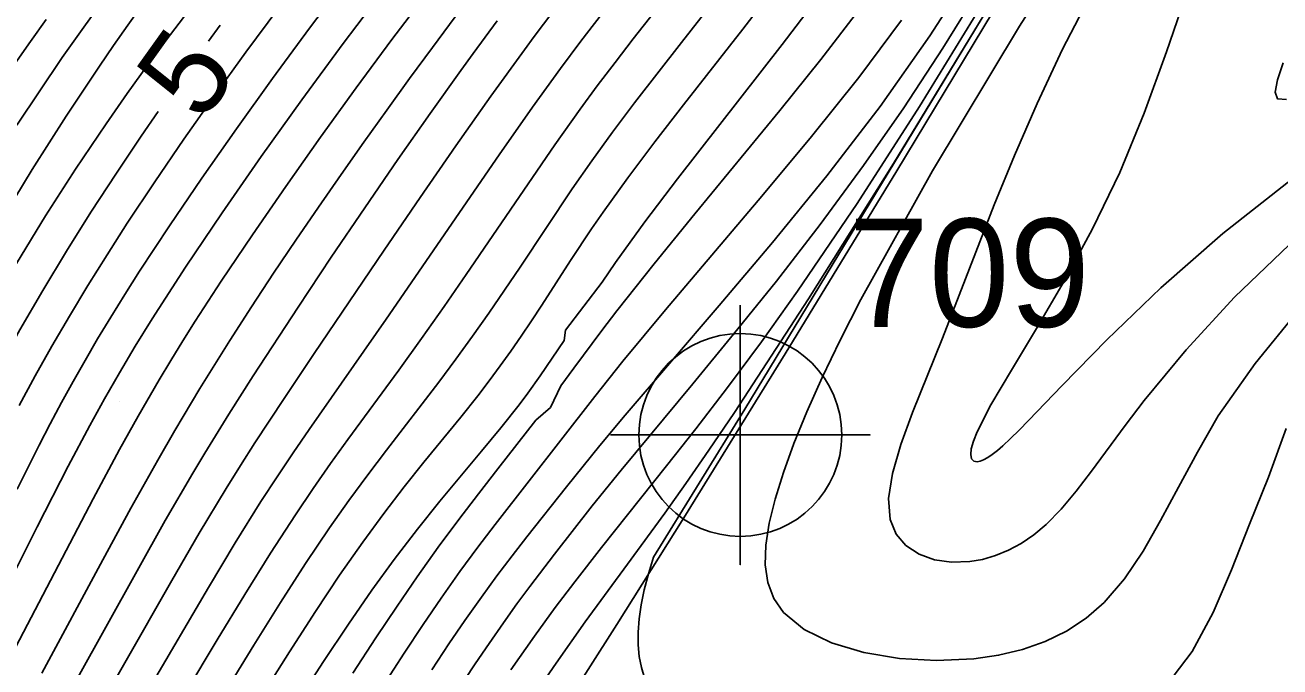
# Model space of a CAD drawing. Extents: x 2602990 to 2605851, y 618069 to 619180.
# Drawn here: x 2603807.83 to 2603836.82, y 618303.87 to 618318.71 of the extents above; entities that cross this region are included whole.
import ezdxf

# ---------------------------------------------------------------- set-up
doc = ezdxf.new("R2010")
doc.units = 0
for name, color, linetype in [('DTM Contours Major', 7, 'Continuous'), ('DTM Contours Minor', 7, 'Continuous'), ('DTM Contours Minor Text', 7, 'Continuous'), ('Exist DTM Breakline', 7, 'Continuous'), ('Exist DTM Breakline Cogo Number', 7, 'Continuous'), ('Exist DTM Breakline Cogo Point CELL', 7, 'Continuous'), ('Exist DTM QL2 LIDAR Elevation Point', 7, 'Continuous')]:
    doc.layers.add(name, color=color, linetype=linetype)

# ---------------------------------------------------------------- blocks, each defined once
blk = doc.blocks.new('EXIST DTM BREAKLINE COGO POINT')
at = {"layer": 'Exist DTM Breakline Cogo Point CELL'}
blk.add_lwpolyline([(0, 0.06), (0, -0.06), (0, 0), (0.06, 0), (-0.06, 0)], dxfattribs=at)
blk.add_circle((0, 0), 0.04688, dxfattribs=at)

msp = doc.modelspace()

# ---------------------------------------------------------------- linework, layer by layer
at = {"layer": 'DTM Contours Major'}
for points in [[(2603818.306, 618319.608), (2603818.288, 618319.584), (2603817.765, 618318.897), (2603817.239, 618318.192), (2603816.711, 618317.473), (2603816.184, 618316.742), (2603815.657, 618316.003), (2603815.134, 618315.258), (2603814.607, 618314.499), (2603814.086, 618313.737), (2603813.57, 618312.97), (2603813.061, 618312.196), (2603812.558, 618311.415), (2603811.867, 618310.307), (2603811.284, 618309.333), (2603810.891, 618308.654), (2603810.271, 618307.542), (2603809.624, 618306.349), (2603808.211, 618303.726)], [(2603829.074, 618318.982), (2603828.734, 618318.46), (2603827.584, 618316.826), (2603826.354, 618315.224), (2603825.098, 618313.681), (2603823.867, 618312.226), (2603822.714, 618310.885), (2603821.691, 618309.688), (2603821.108, 618308.986), (2603820.339, 618308.036), (2603819.419, 618306.878), (2603819.079, 618306.439), (2603818.731, 618305.977), (2603818.37, 618305.482), (2603817.989, 618304.94), (2603817.621, 618304.401), (2603817.226, 618303.806)], [(2603836.896, 618317.835), (2603836.762, 618317.44), (2603836.711, 618317.162), (2603836.763, 618317.008), (2603836.973, 618316.987)]]:
    msp.add_lwpolyline(points, dxfattribs=at)
at = {"layer": 'DTM Contours Minor'}
for points in [[(2603837.252, 618333.469), (2603836.792, 618332.49), (2603835.786, 618330.268), (2603835.217, 618329.026), (2603834.589, 618327.697), (2603833.891, 618326.283), (2603832.695, 618324.007), (2603831.364, 618321.619), (2603829.946, 618319.2), (2603828.492, 618316.829), (2603827.052, 618314.587), (2603825.675, 618312.555), (2603824.84, 618311.386), (2603824.055, 618310.329), (2603823.323, 618309.376), (2603822.648, 618308.518), (2603821.144, 618306.635), (2603820.527, 618305.841), (2603820.077, 618305.243), (2603819.596, 618304.581), (2603819.053, 618303.8)], [(2603823.564, 618302.222), (2603823.265, 618302.353), (2603822.497, 618302.993), (2603822.354, 618303.187), (2603822.235, 618303.396), (2603822.139, 618303.618), (2603822.067, 618303.857), (2603822.019, 618304.111), (2603821.995, 618304.382), (2603821.994, 618304.672), (2603822.018, 618304.98), (2603822.065, 618305.307), (2603822.135, 618305.653), (2603822.228, 618306.021), (2603822.344, 618306.409), (2603824.457, 618309.828), (2603833.096, 618324.095), (2603835.905, 618328.28), (2603838.752, 618332.009)], [(2603837.375, 618331.237), (2603835.493, 618327.972), (2603833.188, 618324.049), (2603830.624, 618319.746), (2603827.969, 618315.339), (2603825.389, 618311.105), (2603823.05, 618307.321), (2603821.5, 618304.852), (2603818.691, 618300.432)], [(2603832.371, 618322.992), (2603832.019, 618322.38), (2603829.964, 618318.912), (2603827.891, 618315.508), (2603825.931, 618312.383), (2603824.216, 618309.75), (2603823.629, 618308.883), (2603823.094, 618308.113), (2603822.607, 618307.427), (2603821.748, 618306.247), (2603820.769, 618304.909), (2603820.096, 618303.958), (2603819.451, 618303.016)], [(2603837.224, 618312.087), (2603836.247, 618310.885), (2603835.395, 618309.673), (2603834.92, 618308.834), (2603834.478, 618308.023), (2603834.065, 618307.255), (2603833.658, 618306.546), (2603833.232, 618305.91), (2603832.763, 618305.363), (2603832.346, 618304.999), (2603831.889, 618304.699), (2603831.397, 618304.458), (2603830.874, 618304.274), (2603830.322, 618304.141), (2603829.745, 618304.057), (2603828.89, 618304.016), (2603828.031, 618304.065), (2603827.208, 618304.202), (2603826.46, 618304.427), (2603825.827, 618304.737), (2603825.348, 618305.132), (2603825.125, 618305.455), (2603824.987, 618305.82), (2603824.929, 618306.229), (2603824.942, 618306.686), (2603825.021, 618307.192), (2603825.158, 618307.751), (2603825.348, 618308.364), (2603825.591, 618309.034), (2603825.89, 618309.766), (2603826.247, 618310.563), (2603826.663, 618311.427), (2603827.141, 618312.364), (2603828.793, 618315.341), (2603830.802, 618318.681), (2603833.027, 618322.162)], [(2603837.089, 618315.138), (2603835.504, 618313.893), (2603834.072, 618312.633), (2603832.824, 618311.435), (2603831.788, 618310.378), (2603831.011, 618309.564), (2603830.795, 618309.343), (2603830.599, 618309.149), (2603830.422, 618308.985), (2603830.293, 618308.875), (2603830.176, 618308.784), (2603830.069, 618308.712), (2603829.975, 618308.66), (2603829.893, 618308.627), (2603829.823, 618308.614), (2603829.746, 618308.629), (2603829.696, 618308.684), (2603829.677, 618308.779), (2603829.69, 618308.914), (2603829.738, 618309.089), (2603829.822, 618309.304), (2603830.144, 618309.927), (2603830.617, 618310.73), (2603831.196, 618311.691), (2603831.836, 618312.787), (2603832.492, 618313.998), (2603833.12, 618315.3), (2603833.685, 618316.671), (2603834.202, 618318.089), (2603835.183, 618320.967)], [(2603837.036, 618313.629), (2603835.773, 618312.418), (2603834.652, 618311.202), (2603833.688, 618310.033), (2603833.247, 618309.452), (2603832.47, 618308.396), (2603832.114, 618307.932), (2603831.766, 618307.52), (2603831.417, 618307.165), (2603831.132, 618306.927), (2603830.841, 618306.727), (2603830.547, 618306.566), (2603830.249, 618306.443), (2603829.951, 618306.356), (2603829.654, 618306.304), (2603829.236, 618306.291), (2603828.84, 618306.349), (2603828.483, 618306.477), (2603828.181, 618306.674), (2603827.952, 618306.942), (2603827.813, 618307.28), (2603827.779, 618307.766), (2603827.87, 618308.344), (2603828.063, 618309.009), (2603828.334, 618309.755), (2603829.022, 618311.474), (2603829.792, 618313.463), (2603830.219, 618314.551), (2603830.689, 618315.697), (2603831.212, 618316.898), (2603831.799, 618318.153), (2603832.948, 618320.367)], [(2603815.269, 618319.793), (2603814.401, 618318.639), (2603813.544, 618317.473), (2603812.71, 618316.311), (2603811.913, 618315.17), (2603811.163, 618314.066), (2603810.475, 618313.017), (2603810.132, 618312.48), (2603809.809, 618311.959), (2603809.504, 618311.453), (2603809.213, 618310.957), (2603808.936, 618310.469), (2603808.669, 618309.985), (2603808.407, 618309.491), (2603808.151, 618308.995), (2603807.646, 618307.979)], [(2603816.122, 618319.54), (2603815.175, 618318.282), (2603814.222, 618316.982), (2603813.283, 618315.669), (2603812.38, 618314.369), (2603811.534, 618313.109), (2603810.767, 618311.918), (2603810.374, 618311.283), (2603810.007, 618310.67), (2603809.66, 618310.067), (2603809.32, 618309.454), (2603808.82, 618308.512), (2603808.107, 618307.111), (2603806.923, 618304.748)], [(2603809.826, 618319.561), (2603808.686, 618317.958), (2603807.639, 618316.396)], [(2603822.747, 618319.498), (2603821.878, 618318.391), (2603821.458, 618317.848), (2603821.049, 618317.307), (2603820.652, 618316.767), (2603820.071, 618315.943), (2603818.022, 618312.943), (2603817.509, 618312.204), (2603816.989, 618311.465), (2603816.461, 618310.731), (2603815.286, 618309.126), (2603814.887, 618308.571), (2603814.482, 618307.994), (2603814.072, 618307.388), (2603813.499, 618306.503), (2603812.902, 618305.543), (2603812.269, 618304.497), (2603810.843, 618302.113)], [(2603824.11, 618319.739), (2603822.994, 618318.304), (2603821.911, 618316.911), (2603821.4, 618316.235), (2603820.919, 618315.573), (2603820.467, 618314.92), (2603819.266, 618313.113), (2603818.907, 618312.581), (2603818.541, 618312.05), (2603818.167, 618311.519), (2603817.783, 618310.988), (2603817.387, 618310.455), (2603816.175, 618308.879), (2603815.747, 618308.315), (2603815.309, 618307.719), (2603814.859, 618307.083), (2603814.307, 618306.26), (2603813.728, 618305.36), (2603813.111, 618304.372), (2603810.917, 618300.789)], [(2603825.081, 618319.493), (2603824.409, 618318.616), (2603823.041, 618316.865), (2603822.379, 618316.01), (2603821.754, 618315.181), (2603821.182, 618314.387), (2603820.918, 618314.002), (2603820.432, 618313.265), (2603819.767, 618312.231), (2603819.53, 618311.871), (2603819.292, 618311.519), (2603819.051, 618311.172), (2603818.804, 618310.828), (2603818.549, 618310.485), (2603818.285, 618310.139), (2603817.893, 618309.646), (2603817.044, 618308.601), (2603816.59, 618308.032), (2603816.118, 618307.419), (2603815.629, 618306.754), (2603815.096, 618305.989), (2603814.536, 618305.148), (2603813.938, 618304.219), (2603813.29, 618303.194)], [(2603829.9, 618319.588), (2603829.033, 618318.177), (2603828.132, 618316.799), (2603827.203, 618315.462), (2603826.197, 618314.096), (2603825.186, 618312.792), (2603824.197, 618311.562), (2603823.253, 618310.416), (2603821.6, 618308.423), (2603820.934, 618307.598), (2603820.057, 618306.479), (2603819.489, 618305.732), (2603819.193, 618305.329), (2603818.882, 618304.893), (2603818.549, 618304.415), (2603818.226, 618303.938), (2603817.496, 618302.833)], [(2603817.122, 618319.459), (2603816.305, 618318.379), (2603815.477, 618317.257), (2603814.653, 618316.117), (2603813.849, 618314.978), (2603813.079, 618313.86), (2603812.36, 618312.787), (2603811.761, 618311.862), (2603811.476, 618311.409), (2603811.198, 618310.958), (2603810.925, 618310.504), (2603810.441, 618309.67), (2603810.01, 618308.895), (2603809.397, 618307.753), (2603807.345, 618303.817)], [(2603820.239, 618319.307), (2603819.587, 618318.443), (2603819.363, 618318.138), (2603818.589, 618317.066), (2603817.781, 618315.919), (2603816.954, 618314.724), (2603816.122, 618313.508), (2603814.505, 618311.114), (2603813.811, 618310.075), (2603813.138, 618309.049), (2603812.806, 618308.528), (2603812.475, 618307.997), (2603811.853, 618306.962), (2603811.216, 618305.865), (2603809.078, 618302.113)], [(2603826.089, 618319.273), (2603825.32, 618318.262), (2603822.901, 618315.158), (2603822.148, 618314.163), (2603821.468, 618313.219), (2603821.16, 618312.766), (2603820.312, 618311.654), (2603820.284, 618311.415), (2603819.731, 618310.599), (2603819.443, 618310.197), (2603819.245, 618309.933), (2603818.823, 618309.401), (2603818.376, 618308.86), (2603817.41, 618307.702), (2603816.894, 618307.059), (2603816.358, 618306.357), (2603815.843, 618305.644), (2603815.302, 618304.859), (2603814.724, 618303.992), (2603814.1, 618303.033)], [(2603810.526, 618319.163), (2603810.201, 618318.708), (2603809.874, 618318.241), (2603809.544, 618317.762), (2603808.774, 618316.602), (2603807.992, 618315.37), (2603807.209, 618314.08)], [(2603811.712, 618319.179), (2603811.19, 618318.494), (2603810.682, 618317.811), (2603810.187, 618317.124), (2603809.701, 618316.428), (2603808.994, 618315.378), (2603808.303, 618314.301), (2603807.629, 618313.2)], [(2603813.687, 618319.106), (2603812.93, 618318.083), (2603812.199, 618317.069), (2603811.495, 618316.068), (2603810.824, 618315.086), (2603810.189, 618314.127), (2603809.721, 618313.399), (2603809.276, 618312.685), (2603808.853, 618311.982), (2603808.448, 618311.287), (2603808.062, 618310.598), (2603807.692, 618309.911)], [(2603821.298, 618319.158), (2603820.667, 618318.338), (2603820.196, 618317.705), (2603819.555, 618316.811), (2603818.783, 618315.707), (2603816.167, 618311.91), (2603814.388, 618309.357), (2603814.019, 618308.817), (2603813.649, 618308.264), (2603813.278, 618307.692), (2603812.682, 618306.736), (2603812.065, 618305.71), (2603810.72, 618303.41)], [(2603827.086, 618319.047), (2603826.213, 618317.915), (2603825.267, 618316.735), (2603823.304, 618314.345), (2603822.363, 618313.19), (2603821.502, 618312.101), (2603821.153, 618311.645), (2603820.51, 618310.781), (2603820.207, 618310.37), (2603819.964, 618309.869), (2603819.627, 618309.572), (2603818.749, 618308.447), (2603818.304, 618307.873), (2603817.847, 618307.275), (2603817.375, 618306.64), (2603816.885, 618305.954), (2603816.421, 618305.278), (2603815.93, 618304.539), (2603815.403, 618303.726)], [(2603808.314, 618318.84), (2603807.952, 618318.333), (2603807.593, 618317.814)], [(2603818.737, 618318.808), (2603818.181, 618318.056), (2603817.893, 618317.66), (2603817.184, 618316.667), (2603816.44, 618315.603), (2603815.675, 618314.488), (2603814.902, 618313.343), (2603814.136, 618312.189), (2603813.101, 618310.601), (2603812.537, 618309.713), (2603811.983, 618308.814), (2603811.707, 618308.353), (2603811.068, 618307.253), (2603810.414, 618306.09), (2603809.009, 618303.556)], [(2603812.337, 618318.711), (2603812.066, 618318.339)], [(2603828.081, 618318.82), (2603827.089, 618317.499), (2603825.995, 618316.132), (2603824.851, 618314.756), (2603822.621, 618312.123), (2603821.639, 618310.938), (2603820.989, 618310.125), (2603818.689, 618307.166), (2603818.289, 618306.637), (2603817.876, 618306.073), (2603817.443, 618305.461), (2603817.028, 618304.853), (2603816.586, 618304.186), (2603816.107, 618303.451)], [(2603810.904, 618316.711), (2603810.508, 618316.138), (2603809.937, 618315.288), (2603809.35, 618314.384), (2603808.782, 618313.48), (2603808.234, 618312.574), (2603807.706, 618311.666), (2603807.2, 618310.755), (2603806.714, 618309.842), (2603806.239, 618308.908), (2603805.783, 618307.974), (2603805.344, 618307.046), (2603804.09, 618304.339), (2603803.773, 618303.664)], [(2603836.965, 618309.38), (2603836.559, 618308.256), (2603836.12, 618307.17), (2603835.706, 618306.117), (2603835.277, 618305.127), (2603834.791, 618304.23), (2603834.208, 618303.454), (2603833.649, 618302.939), (2603833.008, 618302.513), (2603832.29, 618302.169), (2603831.501, 618301.899), (2603830.646, 618301.696), (2603829.732, 618301.552), (2603828.347, 618301.442), (2603826.93, 618301.452), (2603825.559, 618301.598), (2603825.463, 618301.62)]]:
    msp.add_lwpolyline(points, dxfattribs=at)
at = {"layer": 'Exist DTM Breakline'}
msp.add_spline([(2603751.583, 618450.596), (2603768.954, 618435.891), (2603805.072, 618414.752), (2603828.46, 618387.458), (2603819.191, 618359.408), (2603788.513, 618315.278), (2603769.845, 618293.995), (2603740.578, 618255.58)], degree=3, dxfattribs=at)
at = {"layer": 'Exist DTM QL2 LIDAR Elevation Point'}
for p, q in [((2603810, 618310), (2603810, 618310)), ((2603820, 618310), (2603820, 618310)), ((2603830, 618310), (2603830, 618310))]:
    msp.add_line(p, q, dxfattribs=at)

# ---------------------------------------------------------------- block references
at = {"layer": 'Exist DTM Breakline Cogo Point CELL', "xscale": 50, "yscale": 50}
msp.add_blockref('EXIST DTM BREAKLINE COGO POINT', (2603824.353, 618309.233), dxfattribs=at)

# ---------------------------------------------------------------- texts
at = {"layer": 'DTM Contours Minor Text'}
msp.add_text('5', height=2, rotation=54.4926, dxfattribs=at).set_placement((2603811.915, 618316.416))
at = {"layer": 'Exist DTM Breakline Cogo Number'}
msp.add_text('709', height=2.5, dxfattribs=at).set_placement((2603826.853, 618311.733))

doc.saveas('drawing.dxf')
